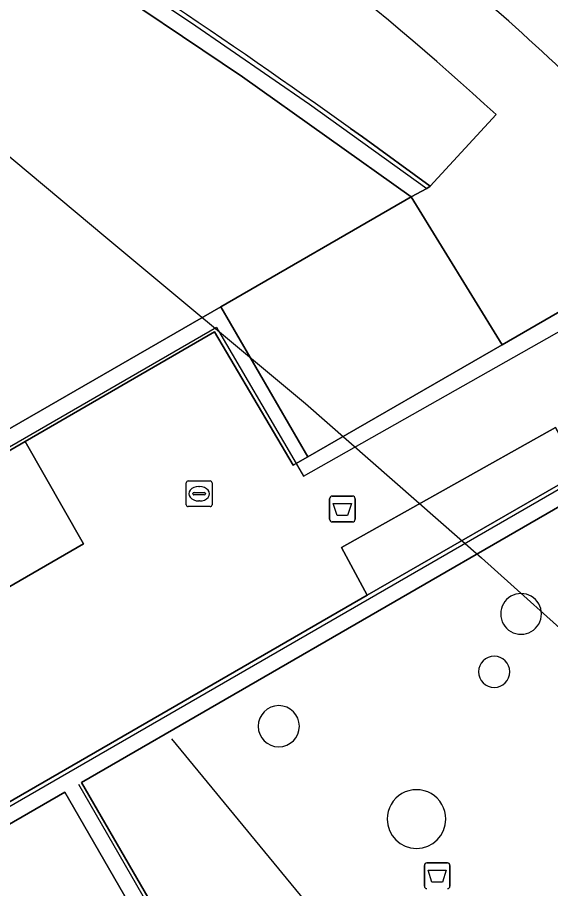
# Model space of a CAD drawing. Extents: x 155018 to 156648, y 383979 to 385733.
# Drawn here: x 155929.33 to 155950.01, y 385020.95 to 385054.75 of the extents above; entities that cross this region are included whole.
import ezdxf

# ---------------------------------------------------------------- set-up
doc = ezdxf.new("R2010")
doc.units = 0
for name, color, linetype in [('IMGEO_Afvalbak', 7, 'Continuous'), ('IMGEO_Groenvoorziening', 7, 'Continuous'), ('IMGEO_Hek', 7, 'Continuous'), ('IMGEO_Lijnafwatering', 7, 'Continuous'), ('IMGEO_Openbare_ruimte_label', 7, 'Continuous'), ('IMGEO_OVBaan_gesloten', 7, 'Continuous'), ('IMGEO_Pand', 7, 'Continuous'), ('IMGEO_Pand_overbouw', 7, 'Continuous'), ('IMGEO_Rioolput', 7, 'Continuous'), ('IMGEO_Voetpad_gesloten', 7, 'Continuous'), ('IMGEO_Voetpad_op_trap', 7, 'Continuous'), ('IMGEO_Voetpad_open', 7, 'Continuous')]:
    doc.layers.add(name, color=color, linetype=linetype)

msp = doc.modelspace()

# ---------------------------------------------------------------- linework, layer by layer
at = {"layer": 'IMGEO_Afvalbak'}
for p, q in [((155941.439, 385035.278), (155941.439, 385036.078)), ((155941.439, 385036.078), (155941.439, 385035.278)), ((155941.539, 385036.178), (155942.329, 385036.178)), ((155942.329, 385036.178), (155941.539, 385036.178)), ((155942.429, 385036.078), (155942.429, 385035.278)), ((155942.429, 385035.278), (155942.429, 385036.078)), ((155942.329, 385035.178), (155941.539, 385035.178)), ((155941.539, 385035.178), (155942.329, 385035.178)), ((155945.216, 385021.947), (155946.006, 385021.947)), ((155946.006, 385021.947), (155945.216, 385021.947)), ((155945.116, 385021.047), (155945.116, 385021.847)), ((155945.116, 385021.847), (155945.116, 385021.047)), ((155946.106, 385021.847), (155946.106, 385021.047)), ((155946.106, 385021.047), (155946.106, 385021.847))]:
    msp.add_line(p, q, dxfattribs=at)
for points in [[(155941.582, 385035.892), (155942.286, 385035.892), (155942.137, 385035.422), (155941.731, 385035.422), (155941.582, 385035.892)], [(155945.259, 385021.661), (155945.963, 385021.661), (155945.814, 385021.191), (155945.408, 385021.191), (155945.259, 385021.661)]]:
    msp.add_lwpolyline(points, dxfattribs=at)
for centre, start, end in [((155941.539, 385036.078), 90, 180), ((155941.539, 385036.078), 90, 180), ((155942.329, 385036.078), 0, 90), ((155942.329, 385036.078), 360, 90), ((155941.539, 385035.278), 180, 270), ((155941.539, 385035.278), 180, 270), ((155942.329, 385035.278), 270, 0), ((155942.329, 385035.278), 270, 0), ((155945.216, 385021.847), 90, 180), ((155945.216, 385021.847), 90, 180), ((155946.006, 385021.847), 0, 90), ((155946.006, 385021.847), 360, 90), ((155945.216, 385021.047), 180, 270), ((155945.216, 385021.047), 180, 270), ((155946.006, 385021.047), 270, 0), ((155946.006, 385021.047), 270, 0)]:
    msp.add_arc(centre, 0.1, start, end, dxfattribs=at)
at = {"layer": 'IMGEO_Groenvoorziening'}
msp.add_lwpolyline([(155942.25, 385050.447), (155942.71, 385050.119), (155945.345, 385048.209), (155947.895, 385050.983)], dxfattribs=at)
for points in [[(155951.159, 385037.1), (155950.201, 385038.835), (155941.901, 385034.185), (155942.896, 385032.331)], [(155931.898, 385034.323), (155929.63, 385038.296), (155922.449, 385034.136), (155924.671, 385030.145)]]:
    msp.add_lwpolyline(points, close=True, dxfattribs=at)
for centre, radius, start, end in [((155856.355, 384950.813), 135.697, 47.5775, 64.2279), ((155760.944, 384796.519), 312.012, 54.47286, 60.9796), ((155948.866, 385031.606), 0.791, 359.9638, 180.0362), ((155948.866, 385031.605), 0.791, 179.9638, 0.0362), ((155947.823, 385029.36), 0.608, 0, 180), ((155947.823, 385029.36), 0.608, 180, 0), ((155939.467, 385027.247), 0.799, 0, 180), ((155939.467, 385027.247), 0.799, 180, 0), ((155944.809, 385023.647), 1.138, 359.9748, 180.0252), ((155944.809, 385023.647), 1.138, 180.0252, 359.9748)]:
    msp.add_arc(centre, radius, start, end, dxfattribs=at)
at = {"layer": 'IMGEO_Hek'}
for points in [[(155953.257, 385045.01), (155948.128, 385042.049)], [(155931.817, 385025.064), (155955.448, 385038.728)]]:
    msp.add_lwpolyline(points, dxfattribs=at)
at = {"layer": 'IMGEO_Lijnafwatering'}
for points in [[(155931.382, 385057.674), (155936.049, 385054.571), (155940.66, 385051.384), (155945.214, 385048.117)], [(155937.131, 385042.597), (155939.96, 385037.759), (155940.432, 385036.952), (155953.799, 385044.517)], [(155918.227, 385031.862), (155927.933, 385037.469), (155937.05, 385042.736), (155937.131, 385042.597)], [(155954.139, 385041.028), (155953.592, 385040.695), (155954.654, 385038.934), (155940.57, 385030.799)], [(155940.57, 385030.799), (155924.151, 385021.316)], [(155935.3, 385026.761), (155947.333, 385012.135)], [(155931.696, 385024.994), (155941.58, 385007.853)]]:
    msp.add_lwpolyline(points, dxfattribs=at)
at = {"layer": 'IMGEO_OVBaan_gesloten'}
for centre, radius, start, end in [((155845.767, 384934.388), 158.068, 49.51745, 55.31301), ((155667.016, 384747.542), 416.49, 45.95609, 47.50089)]:
    msp.add_arc(centre, radius, start, end, dxfattribs=at)
at = {"layer": 'IMGEO_Pand'}
for points in [[(155899.603, 385021.831), (155937.216, 385043.521), (155944.599, 385047.786), (155938.057, 385052.455), (155931.863, 385056.624), (155926.702, 385059.926), (155921.138, 385063.383), (155915.823, 385066.527), (155906.455, 385071.675), (155905.501, 385072.168), (155899.039, 385075.51), (155898.459, 385075.8), (155898.171, 385073.008), (155901.728, 385072.713), (155901.197, 385063.094), (155897.611, 385063.175), (155897.771, 385042.136)], [(155913.964, 384972.207), (155949.576, 384992.767), (155931.167, 385024.688), (155902.475, 385008.1), (155904.798, 385000), (155908.101, 384989.3)]]:
    msp.add_lwpolyline(points, dxfattribs=at)
at = {"layer": 'IMGEO_Pand_overbouw'}
msp.add_lwpolyline([(155915.464, 385060.719), (155932.756, 385046.223), (155940.505, 385039.775), (155947.327, 385033.784), (155951.51, 385030.036), (155953.721, 385027.565), (155959.923, 385020.37), (155965.559, 385012.912)], dxfattribs=at)
at = {"layer": 'IMGEO_Rioolput'}
for p, q in [((155935.954, 385036.769), (155936.806, 385036.769)), ((155935.879, 385035.843), (155935.879, 385036.695)), ((155936.367, 385036.549), (155936.392, 385036.549)), ((155936.88, 385036.695), (155936.88, 385035.843)), ((155936.138, 385036.263), (155936.138, 385036.275)), ((155936.576, 385036.226), (155936.178, 385036.226)), ((155936.181, 385036.312), (155936.579, 385036.312)), ((155936.622, 385036.275), (155936.622, 385036.263)), ((155936.806, 385035.769), (155935.954, 385035.769)), ((155936.39, 385035.989), (155936.365, 385035.989))]:
    msp.add_line(p, q, dxfattribs=at)
for points in [[(155935.954, 385036.769), (155936.806, 385036.769)], [(155935.879, 385035.843), (155935.879, 385036.695)], [(155936.88, 385036.695), (155936.88, 385035.843)], [(155936.806, 385035.769), (155935.954, 385035.769)]]:
    msp.add_lwpolyline(points, dxfattribs=at)
for centre, radius, start, end in [((155935.956, 385036.693), 0.0765, 91.552, 178.448), ((155935.956, 385036.693), 0.0765, 91.552, 178.448), ((155936.804, 385036.693), 0.0765, 1.552, 88.448), ((155936.804, 385036.693), 0.0765, 1.552, 88.448), ((155936.178, 385036.272), 0.0403, 85.8775, 175.7526), ((155936.175, 385036.262), 0.0366, 178.938, 274.7102), ((155936.579, 385036.269), 0.043, 264.8664, 352.4533), ((155936.583, 385036.274), 0.0386, 1.7309, 96.639), ((155935.956, 385035.845), 0.0765, 181.552, 268.448), ((155935.956, 385035.845), 0.0765, 181.552, 268.448), ((155936.804, 385035.845), 0.0765, 271.552, 358.448), ((155936.804, 385035.845), 0.0765, 271.552, 358.448)]:
    msp.add_arc(centre, radius, start, end, dxfattribs=at)
for centre, major_axis, ratio, start_param, end_param in [((155936.366, 385036.269), (-0.387, 0.002), 0.722429, 4.712389, 7.853982), ((155936.391, 385036.269), (-0.39, 0.002), 0.717154, 1.570796, 4.712389)]:
    msp.add_ellipse(centre, major_axis=major_axis, ratio=ratio, start_param=start_param, end_param=end_param, dxfattribs=at)
at = {"layer": 'IMGEO_Voetpad_gesloten'}
for points in [[(155906.889, 385072.294), (155908.474, 385077.174), (155908.346, 385077.237), (155905.111, 385078.766), (155905.067, 385078.41), (155904.187, 385078.806), (155905.501, 385072.168), (155906.455, 385071.675), (155915.823, 385066.527), (155921.138, 385063.383), (155926.702, 385059.926), (155931.863, 385056.624), (155938.057, 385052.455), (155944.599, 385047.786), (155945.214, 385048.117), (155945.345, 385048.209), (155942.71, 385050.119), (155942.25, 385050.447)], [(155963.734, 385039.816), (155959.29, 385044.258), (155956.795, 385042.822), (155957.893, 385040.987), (155958.285, 385040.332), (155958.02, 385040.155), (155955.448, 385038.728), (155931.817, 385025.064), (155942.064, 385007.325), (155950.631, 384992.493), (155938.439, 384985.458), (155914.373, 384971.571), (155914.251, 384971.5), (155917.172, 384963.671), (155958.91, 384987.786), (155968.004, 384972.037), (155970.981, 384966.859), (155971.372, 384966.18), (155987.127, 384975.286), (156005.259, 384985.766), (155993.065, 385002.273)]]:
    msp.add_lwpolyline(points, dxfattribs=at)
for centre, radius, start, end in [((155760.944, 384796.519), 312.012, 54.47286, 60.9796), ((155948.866, 385031.606), 0.791, 359.9638, 180.0362), ((155948.866, 385031.605), 0.791, 179.9638, 0.0362), ((155947.823, 385029.36), 0.608, 0, 180), ((155947.823, 385029.36), 0.608, 180, 0), ((155939.467, 385027.247), 0.799, 0, 180), ((155939.467, 385027.247), 0.799, 180, 0), ((155944.809, 385023.647), 1.138, 359.9748, 180.0252), ((155944.809, 385023.647), 1.138, 180.0252, 359.9748)]:
    msp.add_arc(centre, radius, start, end, dxfattribs=at)
at = {"layer": 'IMGEO_Voetpad_op_trap'}
msp.add_lwpolyline([(155944.599, 385047.786), (155937.216, 385043.521), (155940.591, 385037.698), (155948.128, 385042.049)], close=True, dxfattribs=at)
at = {"layer": 'IMGEO_Voetpad_open'}
for points in [[(155947.895, 385050.983), (155945.345, 385048.209), (155945.214, 385048.117), (155944.599, 385047.786), (155948.128, 385042.049), (155953.257, 385045.01), (155956.564, 385046.918)], [(155928.606, 385024.084), (155942.896, 385032.331), (155941.901, 385034.185), (155950.201, 385038.835), (155951.159, 385037.1), (155954.456, 385039.003), (155955.085, 385039.366), (155954.139, 385041.028), (155954.075, 385041.14), (155954.025, 385041.228), (155956.103, 385042.424), (155954.559, 385043.827), (155953.799, 385044.517), (155953.257, 385045.01), (155948.128, 385042.049), (155940.591, 385037.698), (155940.023, 385037.373), (155936.979, 385042.553), (155929.63, 385038.296), (155931.898, 385034.323), (155924.671, 385030.145)]]:
    msp.add_lwpolyline(points, dxfattribs=at)
for points in [[(155929.63, 385038.296), (155936.979, 385042.553), (155940.023, 385037.373), (155940.591, 385037.698), (155937.216, 385043.521), (155899.603, 385021.831), (155899.761, 385020.993), (155899.888, 385021.066), (155912.773, 385028.53), (155922.449, 385034.136)], [(155931.817, 385025.064), (155955.448, 385038.728), (155958.02, 385040.155), (155958.285, 385040.332), (155957.893, 385040.987), (155955.085, 385039.366), (155954.456, 385039.003), (155951.159, 385037.1), (155942.896, 385032.331), (155928.606, 385024.084), (155902.408, 385008.964), (155902.286, 385008.899), (155902.475, 385008.1), (155931.167, 385024.688), (155949.576, 384992.767), (155913.964, 384972.207), (155914.194, 384971.639), (155914.251, 384971.5), (155914.373, 384971.571), (155938.439, 384985.458), (155950.631, 384992.493), (155942.064, 385007.325)]]:
    msp.add_lwpolyline(points, close=True, dxfattribs=at)
for centre, radius, start, end in [((155856.355, 384950.813), 135.697, 47.5775, 64.2279), ((155845.767, 384934.388), 158.068, 49.51745, 55.31301), ((155667.016, 384747.542), 416.49, 45.95609, 47.50089)]:
    msp.add_arc(centre, radius, start, end, dxfattribs=at)

# ---------------------------------------------------------------- texts
at = {"layer": 'IMGEO_Openbare_ruimte_label'}
msp.add_text('Flight Lane', height=1, rotation=315.7293, dxfattribs=at).set_placement((155949.121, 385057.648))

doc.saveas('drawing.dxf')
